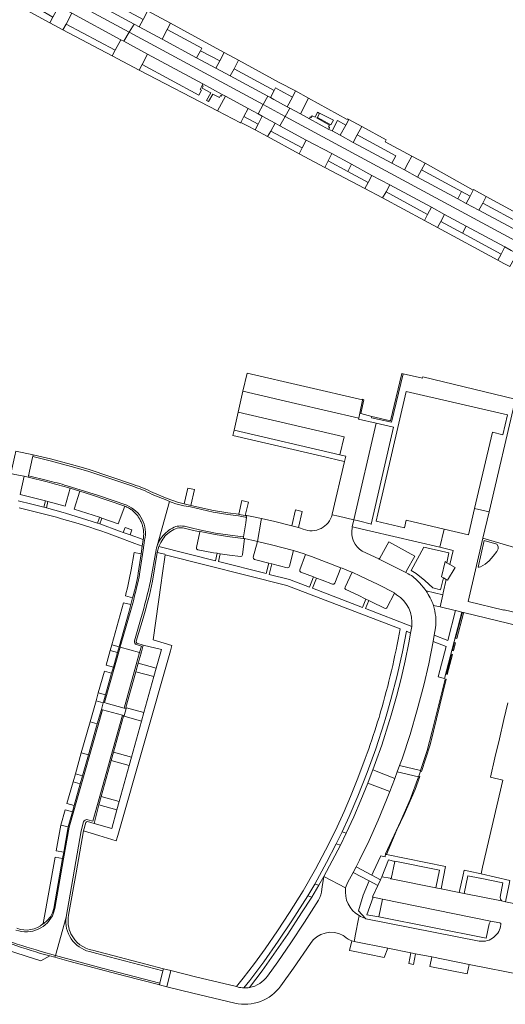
# Model space of a CAD drawing. Extents: x 152825 to 164088, y 457113 to 463005.
# Tile 345 of 364: x 162318 to 162451, y 460537 to 460806. Entities that reach past the tile are written whole.
import ezdxf

# ---------------------------------------------------------------- set-up
doc = ezdxf.new("R2010")
doc.units = 0
doc.header["$LTSCALE"] = 0.5
for name, color, linetype, lineweight in [('B-PV-VH-GESLOTENVERHARDING_ASFALT-GV', 251, 'CONTINUOUS', 18), ('B-PV-VH-ONVERHARD-GV', 251, 'CONTINUOUS', 18), ('B-PV-VH-ONVERHARD_ZAND-GV', 251, 'CONTINUOUS', 18), ('B-PV-VH-OPENVERHARDING_BETONELEMENT-GV', 251, 'CONTINUOUS', 18), ('B-PV-VH-OPENVERHARDING_BETONSTRAATSTEEN-GV', 251, 'CONTINUOUS', 18), ('B-PV-VH-OPENVERHARDING_SIERBESTRATING-GV', 251, 'CONTINUOUS', 18), ('B-PV-VH-OPENVERHARDING_STRAATBAKSTEEN-GV', 251, 'CONTINUOUS', 18)]:
    doc.layers.add(name, color=color, linetype=linetype, lineweight=lineweight)

msp = doc.modelspace()

# ---------------------------------------------------------------- linework, layer by layer
at = {"layer": 'B-PV-VH-GESLOTENVERHARDING_ASFALT-GV', "flags": 128}
for points in [[(162327.733, 460813.996), (162347.956, 460803.027), (162349.273, 460805.245), (162342.388, 460808.981), (162335.003, 460813.001), (162332.467, 460814.343), (162329.029, 460816.252)], [(162327.733, 460813.996), (162326.39, 460811.66), (162326.276, 460811.461), (162328.681, 460810.179), (162332.278, 460808.25), (162345.664, 460800.995), (162346.486, 460800.551), (162347.956, 460803.027)], [(162349.273, 460805.245), (162347.956, 460803.027), (162384.587, 460783.214), (162384.716, 460783.456), (162385.827, 460785.561), (162375.563, 460791.09), (162371.631, 460793.201), (162366.392, 460796.022), (162356.926, 460801.126), (162350.647, 460804.499)], [(162384.587, 460783.214), (162347.956, 460803.027), (162346.486, 460800.551), (162352.969, 460797.052), (162368.091, 460788.876), (162373.397, 460785.998), (162374.247, 460785.543), (162380.489, 460782.201), (162380.45, 460782.185), (162383.233, 460780.675)], [(162384.587, 460783.214), (162383.233, 460780.675), (162384.35, 460780.042), (162387.861, 460778.136), (162389.158, 460777.42), (162390.601, 460779.961)], [(162391.878, 460782.222), (162391.196, 460782.646), (162387.546, 460784.64), (162386.559, 460785.164), (162385.827, 460785.561), (162384.716, 460783.456), (162384.587, 460783.214), (162390.601, 460779.961), (162390.943, 460780.564)], [(162454.77, 460745.253), (162456.057, 460747.626), (162455.343, 460747.995), (162454.158, 460748.69), (162443.586, 460754.313), (162440.166, 460756.166), (162437.851, 460757.429), (162426.832, 460763.383), (162423.222, 460765.35), (162419.78, 460767.173), (162409.234, 460772.89), (162405.667, 460774.813), (162403.44, 460776.04), (162402.537, 460776.451), (162397.252, 460779.319), (162394.791, 460780.676), (162391.878, 460782.222), (162390.943, 460780.564), (162390.601, 460779.961)], [(162390.601, 460779.961), (162389.158, 460777.42), (162396.385, 460773.489), (162403.405, 460769.799), (162408.759, 460766.901), (162414.271, 460763.851), (162419.206, 460761.237), (162430.606, 460755.114), (162434.203, 460753.16), (162440.144, 460749.936), (162450.742, 460744.285), (162452.447, 460743.324), (162453.453, 460742.82), (162454.383, 460744.54), (162454.77, 460745.253)]]:
    msp.add_lwpolyline(points, close=True, dxfattribs=at)
at = {"layer": 'B-PV-VH-ONVERHARD-GV', "flags": 128}
for points in [[(162332.278, 460808.25), (162330.687, 460805.278), (162344.141, 460798.15), (162345.664, 460800.995)], [(162367.462, 460797.986), (162367.813, 460798.67), (162358.349, 460803.763), (162356.926, 460801.126), (162366.392, 460796.022)], [(162367.871, 460788.42), (162368.091, 460788.876), (162352.969, 460797.052), (162351.461, 460794.21), (162367.028, 460785.834), (162367.696, 460787.14), (162367.34, 460787.337)], [(162392.589, 460785.288), (162389.28, 460787.075), (162387.942, 460787.803), (162387.584, 460787.12), (162386.559, 460785.164), (162387.546, 460784.64), (162391.196, 460782.646)], [(162383.233, 460780.675), (162380.45, 460782.185), (162379.285, 460779.958), (162383.193, 460777.85), (162384.35, 460780.042)], [(162386.683, 460775.967), (162395.24, 460771.35), (162396.385, 460773.489), (162389.158, 460777.42), (162387.861, 460778.136)], [(162405.667, 460774.813), (162407.22, 460777.624), (162404.933, 460778.85), (162403.44, 460776.04)], [(162402.34, 460767.832), (162407.718, 460764.923), (162408.759, 460766.901), (162403.405, 460769.799)], [(162440.166, 460756.166), (162441.217, 460758.158), (162438.875, 460759.413), (162437.851, 460757.429)], [(162433.15, 460751.193), (162439.099, 460747.998), (162440.144, 460749.936), (162434.203, 460753.16)]]:
    msp.add_lwpolyline(points, close=True, dxfattribs=at)
at = {"layer": 'B-PV-VH-ONVERHARD_ZAND-GV', "flags": 128}
for points in [[(162422.873, 460709.541), (162422.507, 460709.627), (162419.438, 460696.642), (162414.344, 460697.824), (162414.258, 460697.512), (162419.703, 460696.257)], [(162411.734, 460702.356), (162411.806, 460702.339), (162411.028, 460698.744), (162411.296, 460698.673), (162412.113, 460702.439), (162411.799, 460702.539)], [(162448.517, 460662.845), (162445.086, 460663.866), (162443.384, 460656.598), (162443.644, 460656.557), (162444.058, 460656.649), (162445.341, 460657.411), (162446.433, 460658.35), (162447.524, 460659.573), (162448.54, 460660.903), (162448.869, 460661.581), (162448.845, 460662.262)], [(162439.373, 460644.009), (162439.065, 460644.065), (162437.193, 460637.149), (162437.547, 460637.056)], [(162437.238, 460635.88), (162436.945, 460635.957), (162436.38, 460633.776), (162436.665, 460633.701)], [(162436.386, 460632.639), (162436.069, 460632.722), (162434.731, 460627.248), (162434.955, 460627.189)], [(162434.617, 460625.893), (162434.365, 460625.955), (162430.808, 460611.695), (162429.46, 460606.392), (162427.659, 460600.927), (162427.59, 460600.717), (162427.923, 460600.612), (162430.235, 460607.961)], [(162427.442, 460599.244), (162427.163, 460599.343), (162427.106, 460599.19), (162424.796, 460592.994), (162422.17, 460586.959), (162418.051, 460578.061), (162418.354, 460577.932), (162421.192, 460584.647), (162423.203, 460588.865), (162426.181, 460595.674)], [(162420.573, 460576.028), (162420.583, 460576.077), (162432.846, 460573.599), (162431.851, 460568.778), (162433.256, 460568.498), (162434.48, 460574.643), (162418.354, 460577.932), (162418.051, 460578.061), (162417.924, 460577.293), (162416.804, 460577.562), (162414.648, 460573.079), (162414.302, 460572.266), (162416.677, 460570.985), (162416.904, 460571.465), (162417.077, 460571.831), (162418.869, 460576.441)], [(162452.111, 460570.813), (162444.211, 460572.611), (162440.871, 460573.371), (162439.582, 460573.652), (162439.3, 460572.362), (162438.24, 460567.505), (162439.535, 460567.247), (162440.59, 460572.081), (162443.899, 460571.417), (162443.969, 460571.403), (162450.173, 460570.158), (162449.379, 460566.228), (162449.474, 460565.719), (162449.825, 460565.364), (162449.793, 460565.203), (162450.912, 460564.98), (162451.903, 460569.802)]]:
    msp.add_lwpolyline(points, close=True, dxfattribs=at)
at = {"layer": 'B-PV-VH-ONVERHARD_ZAND-GV'}
for points in [[(162408.945, 460667.319, 0.3111087), (162411.682, 460660.92)], [(162424.274, 460654.76, -0.1010407), (162427.318, 460652.32)], [(162443.885, 460554.185, 0.4170405), (162449.627, 460558.754)], [(162443.684, 460554.213, 0.0104408), (162443.885, 460554.185)]]:
    msp.add_lwpolyline(points, format="xyb", dxfattribs=at)
at = {"layer": 'B-PV-VH-ONVERHARD_ZAND-GV', "flags": 128}
for points in [[(162433.883, 460653.699), (162433.106, 460650.422), (162431.03, 460650.892), (162428.808, 460652.96), (162426.463, 460654.822), (162425.033, 460655.665), (162428.542, 460662.087), (162435.417, 460660.513), (162434.835, 460657.814), (162435.616, 460657.354), (162436.558, 460661.178), (162432.936, 460662.051), (162414.087, 460666.462), (162409.738, 460667.483), (162409.048, 460667.637), (162408.945, 460667.319)], [(162411.682, 460660.92), (162416.211, 460658.837), (162416.344, 460658.772), (162416.429, 460658.945), (162416.491, 460659.058), (162418.925, 460663.53), (162426.08, 460659.611), (162423.829, 460655.566), (162423.581, 460655.119), (162424.274, 460654.76)], [(162427.318, 460652.32), (162428.897, 460650.442), (162429.028, 460650.264), (162429.157, 460650.085), (162433.722, 460649.009), (162433.844, 460649.551), (162434.665, 460653.197), (162433.883, 460653.699)], [(162414.691, 460566.23), (162414.453, 460566.278), (162414.569, 460566.523), (162415.942, 460569.428), (162413.619, 460570.663), (162411.971, 460566.794), (162410.689, 460562.479), (162412.611, 460560.407), (162412.708, 460560.302), (162443.684, 460554.213)], [(162449.627, 460558.754), (162449.593, 460559.003), (162449.356, 460559.183), (162446.824, 460559.698), (162446.387, 460558.957), (162445.611, 460555.014), (162416.245, 460560.872), (162412.971, 460561.406), (162414.691, 460566.23)]]:
    msp.add_lwpolyline(points, dxfattribs=at)
at = {"layer": 'B-PV-VH-OPENVERHARDING_BETONELEMENT-GV', "flags": 128}
msp.add_lwpolyline([(162399.425, 460779.695), (162403.088, 460777.709), (162403.808, 460778.989), (162399.955, 460780.88)], close=True, dxfattribs=at)
at = {"layer": 'B-PV-VH-OPENVERHARDING_BETONSTRAATSTEEN-GV', "flags": 128}
for points in [[(162349.103, 460679.193), (162336.709, 460683.415), (162332.133, 460684.676), (162326.424, 460686.206), (162321.686, 460687.378), (162321.549, 460686.854)], [(162321.549, 460686.854), (162326.308, 460685.7), (162332.039, 460684.165), (162336.589, 460682.889), (162348.902, 460678.726)], [(162325.593, 460680.336), (162320.393, 460681.608), (162320.295, 460681.207), (162325.45, 460679.954)], [(162330.798, 460678.492), (162331.825, 460678.182), (162334.446, 460677.422), (162337.656, 460676.381), (162346.734, 460673.262), (162347.043, 460673.152), (162347.294, 460673.052), (162347.525, 460672.934), (162347.752, 460672.809), (162347.974, 460672.676), (162348.193, 460672.537), (162348.407, 460672.391), (162348.616, 460672.238), (162348.821, 460672.079), (162349.02, 460671.914), (162349.214, 460671.742), (162349.403, 460671.564), (162349.586, 460671.381), (162349.763, 460671.191), (162349.934, 460670.997), (162350.099, 460670.797), (162350.257, 460670.592), (162350.409, 460670.382), (162350.554, 460670.167), (162350.693, 460669.948), (162350.824, 460669.725), (162350.949, 460669.498), (162351.066, 460669.267), (162351.176, 460669.032), (162351.278, 460668.794), (162351.373, 460668.553), (162351.46, 460668.309), (162351.54, 460668.062), (162351.612, 460667.813), (162351.676, 460667.562), (162351.732, 460667.309), (162351.78, 460667.055), (162351.82, 460666.799), (162351.852, 460666.541), (162351.876, 460666.283), (162351.892, 460666.025), (162351.9, 460665.766), (162351.899, 460665.507), (162351.891, 460665.248), (162351.874, 460664.989), (162351.849, 460664.731), (162351.816, 460664.474), (162351.758, 460664.126), (162351.486, 460662.325), (162351.222, 460660.21), (162350.422, 460654.949)], [(162347.251, 460673.514), (162339.515, 460676.166), (162330.936, 460678.892)], [(162354.241, 460676.521), (162358.217, 460674.883), (162358.967, 460674.585), (162359.691, 460674.291), (162360.699, 460673.938), (162362.91, 460673.419), (162364.696, 460673.06), (162370.904, 460671.652), (162374.893, 460670.981), (162377.856, 460670.601), (162379.634, 460670.317), (162380.072, 460670.246), (162380.134, 460670.695), (162379.707, 460670.764), (162378.06, 460671.031), (162377.915, 460671.05), (162374.959, 460671.429), (162370.992, 460672.096), (162364.796, 460673.502), (162362.936, 460673.927), (162361.143, 460674.359), (162358.36, 460675.367), (162354.436, 460677.025)], [(162361.043, 460667.789), (162360.734, 460667.705), (162360.23, 460667.497), (162359.739, 460667.258), (162359.265, 460666.988), (162358.809, 460666.689), (162358.372, 460666.362), (162357.957, 460666.008), (162357.564, 460665.629), (162357.196, 460665.226), (162356.855, 460664.801), (162356.54, 460664.355), (162356.255, 460663.89), (162355.999, 460663.409), (162355.774, 460662.912), (162355.58, 460662.402), (162355.419, 460661.88), (162355.291, 460661.35), (162353.767, 460652.79)], [(162354.302, 460652.758), (162355.57, 460660.626), (162356.076, 460662.204), (162356.245, 460662.609), (162356.389, 460662.946), (162356.585, 460663.369), (162356.831, 460663.812), (162357.105, 460664.238), (162357.405, 460664.647), (162357.729, 460665.035), (162358.078, 460665.403), (162358.449, 460665.748), (162358.841, 460666.068), (162359.252, 460666.364), (162359.681, 460666.633), (162360.126, 460666.875), (162360.585, 460667.088), (162361.069, 460667.24)], [(162362.961, 460667.262), (162365.209, 460666.728), (162367.256, 460666.248), (162367.331, 460666.363), (162371.484, 460665.516), (162375.481, 460664.914), (162379.151, 460664.461)], [(162379.151, 460664.461), (162379.216, 460664.854), (162378.388, 460664.973), (162375.537, 460665.325), (162371.556, 460665.924), (162367.138, 460666.826), (162364.864, 460667.359), (162363.027, 460667.795)], [(162350.877, 460655.294), (162351.771, 460661.208), (162352.159, 460663.993)], [(162348.873, 460648.189), (162348.414, 460646.346), (162347.891, 460644.551), (162345.164, 460634.768), (162345.474, 460634.68)], [(162345.474, 460634.68), (162345.674, 460635.379), (162348.379, 460644.811)], [(162351.231, 460642.761), (162349.422, 460636.388)], [(162349.944, 460635.372), (162351.29, 460634.964), (162350.797, 460633.183), (162351.184, 460633.075), (162351.793, 460635.261), (162350.041, 460635.773), (162349.822, 460636.042), (162349.807, 460636.361), (162351.74, 460642.631)], [(162327.246, 460561.913), (162327.585, 460563.162), (162329.984, 460576.692), (162331.536, 460585.438), (162338.228, 460609.095), (162340.622, 460617.546), (162340.323, 460617.628), (162339.219, 460613.719), (162336.803, 460605.168)], [(162336.572, 460586.934), (162338.36, 460586.432), (162339.651, 460591.524), (162340.292, 460593.83), (162343.025, 460603.691), (162343.665, 460605.977), (162346.388, 460615.813), (162346.532, 460615.773), (162346.57, 460615.907), (162346.425, 460615.947), (162346.064, 460616.046), (162337.985, 460587.052), (162336.591, 460587.448)], [(162336.803, 460605.168), (162335.178, 460599.414), (162334.561, 460597.227), (162332.884, 460591.291), (162332.407, 460589.601), (162331.254, 460585.52), (162331.245, 460585.472), (162330.026, 460578.549), (162329.726, 460576.844), (162327.318, 460563.168), (162326.953, 460561.919), (162326.389, 460560.896), (162325.452, 460559.812), (162324.533, 460558.934), (162324.418, 460559.014)], [(162335.466, 460586.838), (162334.841, 460584.439), (162330.656, 460560.781)], [(162331.358, 460561.265), (162331.375, 460561.352), (162333.418, 460572.876), (162335.46, 460584.399), (162335.467, 460584.427), (162336.061, 460586.666)], [(162327.776, 460550.28), (162323.815, 460551.381)], [(162337.072, 460551.341), (162342.456, 460549.882), (162357.156, 460546.092), (162357.292, 460546.648), (162352.45, 460547.854), (162337.921, 460551.687)], [(162323.694, 460550.858), (162326.214, 460550.178), (162327.634, 460549.773), (162327.776, 460550.28)]]:
    msp.add_lwpolyline(points, dxfattribs=at)
at = {"layer": 'B-PV-VH-OPENVERHARDING_BETONSTRAATSTEEN-GV'}
for points in [[(162325.45, 460679.954, 0.001835), (162330.798, 460678.492)], [(162330.936, 460678.892, 0.0052138), (162325.593, 460680.336)], [(162348.902, 460678.726, -0.0395111), (162354.241, 460676.521)], [(162354.436, 460677.025, 0.0329662), (162349.103, 460679.193)], [(162352.159, 460663.993, 0.3734863), (162347.251, 460673.514)], [(162363.027, 460667.795, 0.0756042), (162361.043, 460667.789)], [(162361.069, 460667.24, -0.1088771), (162362.961, 460667.262)], [(162348.379, 460644.811, 0.0236553), (162350.877, 460655.294)], [(162350.422, 460654.949, -0.0302941), (162348.873, 460648.189)], [(162353.767, 460652.79, -0.0147471), (162351.231, 460642.761)], [(162351.74, 460642.631, 0.0219412), (162354.302, 460652.758)], [(162349.422, 460636.388, 0.4369606), (162349.944, 460635.372)], [(162336.591, 460587.448, 0.3695676), (162335.466, 460586.838)], [(162336.061, 460586.666, -0.3635498), (162336.572, 460586.934)], [(162316.941, 460557.216, 0.4068839), (162327.246, 460561.913)], [(162330.656, 460560.781, 0.3796657), (162337.072, 460551.341)], [(162332.015, 460556.185, -0.1608352), (162331.358, 460561.265)], [(162302.986, 460557.795, 0.0128148), (162323.694, 460550.858)], [(162323.815, 460551.381, -0.0136823), (162303.121, 460558.22)], [(162324.418, 460559.014, -0.2837304), (162317.225, 460557.711)], [(162337.921, 460551.687, -0.2402885), (162332.015, 460556.185)]]:
    msp.add_lwpolyline(points, format="xyb", dxfattribs=at)
at = {"layer": 'B-PV-VH-OPENVERHARDING_BETONSTRAATSTEEN-GV', "flags": 128}
for points in [[(162341.458, 460621.649), (162340.885, 460619.62), (162341.146, 460619.546), (162345.474, 460634.68), (162345.164, 460634.768), (162344.735, 460633.251), (162343.597, 460629.219), (162343.118, 460627.525)], [(162347.19, 460618.115), (162347.051, 460618.154), (162349.792, 460627.957), (162350.413, 460630.31), (162351.184, 460633.075), (162350.797, 460633.183), (162346.591, 460618.019), (162346.975, 460617.923), (162347.125, 460617.881)], [(162331.449, 460548.749), (162346.626, 460544.674), (162355.95, 460542.29), (162356.209, 460542.227), (162356.313, 460542.649), (162340.56, 460546.831), (162327.776, 460550.28), (162327.634, 460549.773)]]:
    msp.add_lwpolyline(points, close=True, dxfattribs=at)
at = {"layer": 'B-PV-VH-OPENVERHARDING_SIERBESTRATING-GV', "flags": 128}
for points in [[(162472.657, 460709.073), (162473.355, 460710.767), (162476.816, 460719.164), (162478.357, 460722.65), (162475.284, 460724.438), (162464.394, 460730.77), (162456.784, 460702.229), (162453.717, 460702.953), (162453.627, 460702.57), (162446.407, 460671.724), (162444.727, 460664.546), (162455.55, 460661.29), (162455.668, 460661.269), (162458.197, 460667.582), (162453.24, 460669.631), (162460.657, 460688.226), (162459.479, 460688.704), (162460.65, 460691.599), (162461.826, 460691.135), (162467.41, 460705.117), (162470.513, 460703.871)], [(162435.616, 460657.354), (162434.835, 460657.814), (162434.333, 460658.107), (162433.407, 460653.979), (162433.883, 460653.699), (162434.665, 460653.197), (162435.039, 460653.009), (162437.08, 460656.475)]]:
    msp.add_lwpolyline(points, close=True, dxfattribs=at)
at = {"layer": 'B-PV-VH-OPENVERHARDING_STRAATBAKSTEEN-GV', "flags": 128}
for points in [[(162327.09, 460807.182), (162323.276, 460809.308), (162319.85, 460811.157), (162316.77, 460812.873), (162315.858, 460811.291), (162326.238, 460805.582)], [(162335.003, 460813.001), (162342.388, 460808.981), (162349.273, 460805.245), (162350.647, 460804.499), (162351.733, 460806.515), (162343.1, 460811.149), (162336.062, 460814.967)], [(162327.09, 460807.182), (162326.238, 460805.582), (162329.758, 460803.716), (162330.687, 460805.278), (162332.278, 460808.25), (162328.681, 460810.179)], [(162351.733, 460806.515), (162350.647, 460804.499), (162356.926, 460801.126), (162358.349, 460803.763), (162359.21, 460805.498), (162352.975, 460808.859), (162352.894, 460808.643)], [(162344.141, 460798.15), (162330.687, 460805.278), (162329.758, 460803.716), (162343.298, 460796.549)], [(162373.944, 460797.458), (162368.729, 460800.338), (162359.21, 460805.498), (162358.349, 460803.763), (162367.813, 460798.67), (162367.462, 460797.986), (162372.717, 460795.206)], [(162344.141, 460798.15), (162343.298, 460796.549), (162350.64, 460792.689), (162351.461, 460794.21), (162352.969, 460797.052), (162346.486, 460800.551), (162345.664, 460800.995)], [(162367.462, 460797.986), (162366.392, 460796.022), (162371.631, 460793.201), (162372.717, 460795.206)], [(162372.717, 460795.206), (162371.631, 460793.201), (162375.563, 460791.09), (162376.64, 460793.045), (162377.873, 460795.344), (162373.944, 460797.458)], [(162351.461, 460794.21), (162350.64, 460792.689), (162372.129, 460781.474), (162374.247, 460785.543), (162373.397, 460785.998), (162373.17, 460785.544), (162372.954, 460785.746), (162372.609, 460785.159), (162370.779, 460786.122), (162369.627, 460784.059), (162369.096, 460784.327), (162370.248, 460786.481), (162367.856, 460787.745), (162368.147, 460788.257), (162367.871, 460788.42), (162367.34, 460787.337), (162367.696, 460787.14), (162367.028, 460785.834)], [(162376.64, 460793.045), (162387.584, 460787.12), (162387.942, 460787.803), (162389.28, 460787.075), (162392.589, 460785.288), (162393.406, 460786.978), (162388.921, 460789.298), (162377.873, 460795.344)], [(162387.584, 460787.12), (162376.64, 460793.045), (162375.563, 460791.09), (162385.827, 460785.561), (162386.559, 460785.164)], [(162392.589, 460785.288), (162391.196, 460782.646), (162391.878, 460782.222), (162394.791, 460780.676), (162396.961, 460785.012), (162393.406, 460786.978)], [(162372.129, 460781.474), (162378.402, 460778.2), (162378.494, 460778.341), (162379.285, 460779.958), (162380.45, 460782.185), (162380.489, 460782.201), (162374.247, 460785.543)], [(162394.791, 460780.676), (162397.252, 460779.319), (162397.433, 460779.843), (162397.719, 460779.689), (162398.007, 460780.159), (162398.784, 460779.787), (162399.451, 460781.176), (162399.911, 460780.906), (162399.955, 460780.88), (162403.808, 460778.989), (162403.088, 460777.709), (162399.425, 460779.695), (162399.285, 460779.477), (162399.32, 460779.471), (162402.748, 460777.618), (162402.468, 460777.12), (162402.748, 460776.968), (162402.537, 460776.451), (162403.44, 460776.04), (162404.933, 460778.85), (162407.22, 460777.624), (162408.063, 460779.113), (162407.624, 460779.326), (162407.564, 460779.121), (162396.961, 460785.012)], [(162399.425, 460779.695), (162399.955, 460780.88), (162399.911, 460780.906), (162399.451, 460781.176), (162398.784, 460779.787), (162398.007, 460780.159), (162397.719, 460779.689), (162397.433, 460779.843), (162397.252, 460779.319), (162402.537, 460776.451), (162402.748, 460776.968), (162402.468, 460777.12), (162402.748, 460777.618), (162399.32, 460779.471), (162399.285, 460779.477)], [(162383.193, 460777.85), (162379.285, 460779.958), (162378.494, 460778.341), (162380.301, 460777.395), (162382.381, 460776.28)], [(162383.193, 460777.85), (162382.381, 460776.28), (162385.773, 460774.447), (162386.683, 460775.967), (162387.861, 460778.136), (162384.35, 460780.042)], [(162407.22, 460777.624), (162405.667, 460774.813), (162409.234, 460772.89), (162410.291, 460774.937), (162411.558, 460777.254), (162408.063, 460779.113)], [(162386.683, 460775.967), (162385.773, 460774.447), (162394.421, 460769.75), (162395.24, 460771.35)], [(162410.291, 460774.937), (162420.884, 460769.211), (162419.78, 460767.173), (162423.222, 460765.35), (162424.243, 460767.311), (162425.251, 460769.136), (162417.973, 460773.076), (162418.265, 460773.575), (162411.558, 460777.254)], [(162395.24, 460771.35), (162394.421, 460769.75), (162401.469, 460765.962), (162402.34, 460767.832), (162403.405, 460769.799), (162396.385, 460773.489)], [(162410.291, 460774.937), (162409.234, 460772.89), (162419.78, 460767.173), (162420.884, 460769.211)], [(162413.293, 460761.929), (162407.718, 460764.923), (162402.34, 460767.832), (162401.469, 460765.962), (162412.418, 460760.216)], [(162407.718, 460764.923), (162413.293, 460761.929), (162414.271, 460763.851), (162408.759, 460766.901)], [(162423.222, 460765.35), (162426.832, 460763.383), (162427.913, 460765.336), (162428.894, 460767.159), (162425.251, 460769.136), (162424.243, 460767.311)], [(162441.217, 460758.158), (162442.018, 460759.832), (162428.894, 460767.159), (162427.913, 460765.336), (162438.875, 460759.413)], [(162438.875, 460759.413), (162427.913, 460765.336), (162426.832, 460763.383), (162437.851, 460757.429)], [(162413.293, 460761.929), (162412.418, 460760.216), (162417.211, 460757.687), (162418.193, 460759.382), (162419.206, 460761.237), (162414.271, 460763.851)], [(162429.571, 460753.138), (162418.193, 460759.382), (162417.211, 460757.687), (162428.719, 460751.515)], [(162418.193, 460759.382), (162429.571, 460753.138), (162430.606, 460755.114), (162419.206, 460761.237)], [(162441.217, 460758.158), (162440.166, 460756.166), (162443.586, 460754.313), (162444.652, 460756.284), (162445.595, 460758.055), (162442.107, 460759.941), (162442.018, 460759.832)], [(162455.18, 460750.605), (162444.652, 460756.284), (162443.586, 460754.313), (162454.158, 460748.69)], [(162429.571, 460753.138), (162428.719, 460751.515), (162432.238, 460749.576), (162433.15, 460751.193), (162434.203, 460753.16), (162430.606, 460755.114)], [(162433.15, 460751.193), (162432.238, 460749.576), (162448.788, 460740.595), (162449.733, 460742.266), (162439.099, 460747.998)], [(162439.099, 460747.998), (162449.733, 460742.266), (162450.742, 460744.285), (162440.144, 460749.936)], [(162449.733, 460742.266), (162448.788, 460740.595), (162450.456, 460739.709), (162452.035, 460738.878), (162454.045, 460742.5), (162453.453, 460742.82), (162452.447, 460743.324), (162450.742, 460744.285)], [(162411.028, 460698.744), (162411.806, 460702.339), (162411.734, 460702.356), (162380.175, 460709.714), (162379.052, 460704.793), (162393.465, 460701.422), (162410.724, 460697.412)], [(162410.724, 460697.412), (162393.465, 460701.422), (162379.052, 460704.793), (162377.738, 460699.031), (162406.716, 460692.262), (162405.58, 460687.345), (162405.923, 460687.261), (162407.184, 460686.954), (162406.846, 460685.509), (162403.474, 460671.108), (162403.429, 460670.924), (162405.186, 460670.515), (162409.364, 460669.539), (162415.516, 460695.963), (162410.651, 460697.09)], [(162406.716, 460692.262), (162377.738, 460699.031), (162376.615, 460694.11), (162405.58, 460687.345)], [(162405.569, 460685.806), (162406.846, 460685.509), (162407.184, 460686.954), (162405.923, 460687.261), (162405.58, 460687.345), (162376.615, 460694.11), (162376.269, 460692.593), (162401.849, 460686.671)], [(162415.516, 460695.963), (162409.364, 460669.539), (162410.274, 460669.321), (162410.682, 460669.223), (162414.183, 460668.384), (162414.155, 460668.392), (162420.234, 460694.87)], [(162320.393, 460681.608), (162321.497, 460686.643), (162321.549, 460686.854), (162321.686, 460687.378), (162316.922, 460688.387), (162316.833, 460687.892), (162316.737, 460687.513), (162315.621, 460682.633), (162315.529, 460682.188), (162316.61, 460681.99), (162319.205, 460681.452), (162320.295, 460681.207)], [(162365.824, 460677.826), (162363.965, 460678.257), (162362.936, 460673.927), (162364.796, 460673.502)], [(162346.734, 460673.262), (162337.656, 460676.381), (162334.446, 460677.422), (162332.925, 460672.442), (162339.796, 460670.245), (162340.473, 460670.009), (162344.933, 460668.467)], [(162325.269, 460672.813), (162325.704, 460674.588), (162325.006, 460674.766), (162324.56, 460672.982)], [(162380.564, 460674.41), (162378.783, 460674.823), (162377.915, 460671.05), (162378.06, 460671.031), (162379.707, 460670.764)], [(162339.949, 460668.408), (162340.382, 460669.762), (162340.473, 460670.009), (162339.796, 460670.245), (162339.68, 460669.92), (162339.257, 460668.651)], [(162382.998, 460663.655), (162384.03, 460669.468), (162384.109, 460669.914), (162381.906, 460670.407), (162380.134, 460670.695), (162380.072, 460670.246), (162379.866, 460668.748), (162379.216, 460664.854), (162379.151, 460664.461), (162379.441, 460664.425), (162379.503, 460664.412), (162382.63, 460663.743)], [(162395.254, 460671.844), (162393.475, 460672.257), (162392.459, 460667.885), (162394.225, 460667.43)], [(162346.319, 460666.078), (162348.158, 460665.42), (162348.669, 460666.783), (162346.847, 460667.487)], [(162367.256, 460666.248), (162366.325, 460661.956), (162366.366, 460661.621), (162366.725, 460661.367), (162370.992, 460660.519), (162372.024, 460660.371), (162372.864, 460660.25), (162375.378, 460659.888), (162378.387, 460659.51), (162378.79, 460659.618), (162378.954, 460659.981), (162379.503, 460664.412), (162379.441, 460664.425), (162379.151, 460664.461), (162375.481, 460664.914), (162371.484, 460665.516), (162367.331, 460666.363)], [(162392.914, 460661.105), (162386.874, 460662.723), (162382.998, 460663.655), (162381.884, 460659.31), (162381.933, 460658.911), (162382.243, 460658.698), (162386.149, 460657.713), (162386.999, 460657.499), (162391.178, 460656.445), (162391.57, 460656.491), (162391.802, 460656.833)], [(162423.581, 460655.119), (162423.829, 460655.566), (162426.08, 460659.611), (162418.925, 460663.53), (162416.491, 460659.058), (162416.429, 460658.945), (162416.344, 460658.772), (162419.83, 460657.063)], [(162396.159, 460660.081), (162394.627, 460655.86), (162394.642, 460655.473), (162394.929, 460655.219), (162398.353, 460653.919), (162399.149, 460653.617), (162400.749, 460653.009), (162403.573, 460651.913), (162403.93, 460651.945), (162404.185, 460652.21), (162405.849, 460656.404), (162397.827, 460659.502)], [(162408.933, 460655.177), (162406.986, 460651.13), (162406.968, 460650.75), (162407.244, 460650.462), (162410.613, 460648.894), (162412.714, 460647.857), (162413.489, 460647.474), (162414.197, 460647.125), (162417.741, 460645.328), (162418.151, 460645.278), (162418.445, 460645.479), (162420.499, 460649.461), (162420.53, 460649.54), (162416.031, 460651.821), (162411.255, 460654.149)], [(162345.164, 460634.768), (162347.891, 460644.551), (162348.414, 460646.346), (162346.411, 460646.857), (162343.225, 460635.338)], [(162438.947, 460644.281), (162437.238, 460644.696), (162435.071, 460636.549), (162431.397, 460637.975), (162431.063, 460636.216), (162434.638, 460634.818), (162432.477, 460626.576), (162434.181, 460626.13)], [(162344.735, 460633.251), (162345.164, 460634.768), (162343.225, 460635.338), (162342.776, 460633.753)], [(162355.348, 460628.933), (162356.751, 460633.997), (162351.793, 460635.261), (162351.184, 460633.075), (162350.413, 460630.31)], [(162346.591, 460618.019), (162350.797, 460633.183), (162345.474, 460634.68), (162341.146, 460619.546), (162341.679, 460619.387)], [(162343.597, 460629.219), (162344.735, 460633.251), (162342.776, 460633.753), (162341.645, 460629.766)], [(162343.118, 460627.525), (162341.167, 460628.079), (162339.493, 460622.173), (162341.458, 460621.649)], [(162354.705, 460626.614), (162349.792, 460627.957), (162347.051, 460618.154), (162347.19, 460618.115), (162351.979, 460616.777)], [(162338.865, 460619.958), (162340.833, 460619.434), (162340.885, 460619.62), (162341.458, 460621.649), (162339.493, 460622.173)], [(162340.833, 460619.434), (162338.865, 460619.958), (162337.242, 460614.232), (162339.219, 460613.719), (162340.323, 460617.628)], [(162340.323, 460617.628), (162340.622, 460617.546), (162346.064, 460616.046), (162346.425, 460615.947), (162346.57, 460615.907), (162347.125, 460617.881), (162346.975, 460617.923), (162346.591, 460618.019), (162341.679, 460619.387), (162341.146, 460619.546), (162340.885, 460619.62), (162340.833, 460619.434)], [(162339.219, 460613.719), (162337.242, 460614.232), (162334.831, 460605.725), (162336.803, 460605.168)], [(162348.605, 460604.601), (162351.334, 460614.449), (162346.532, 460615.773), (162346.388, 460615.813), (162343.665, 460605.977)], [(162336.803, 460605.168), (162334.831, 460605.725), (162333.219, 460600.038), (162335.178, 460599.414)], [(162347.963, 460602.284), (162343.025, 460603.691), (162340.292, 460593.83), (162345.234, 460592.434)], [(162335.178, 460599.414), (162333.219, 460600.038), (162332.589, 460597.816), (162334.561, 460597.227)], [(162413.179, 460597.463), (162419.231, 460595.128), (162420.514, 460598.453), (162420.617, 460598.731), (162414.564, 460601.066), (162413.554, 460598.414)], [(162421.924, 460602.253), (162421.285, 460600.532), (162427.106, 460599.19), (162427.163, 460599.343), (162427.59, 460600.717), (162427.659, 460600.927)], [(162334.561, 460597.227), (162332.589, 460597.816), (162330.898, 460591.848), (162332.884, 460591.291)], [(162401.182, 460571.909), (162407.138, 460568.751), (162407.69, 460570.181), (162409.183, 460573.023), (162410.003, 460574.585), (162410.957, 460576.402), (162413.593, 460581.795), (162416.085, 460587.299), (162418.359, 460592.867), (162419.231, 460595.128), (162413.179, 460597.463), (162411.344, 460592.817), (162409.381, 460588.228), (162407.339, 460583.779), (162405.744, 460580.455)], [(162332.407, 460589.601), (162330.414, 460590.14), (162329.231, 460585.968), (162331.245, 460585.472), (162331.254, 460585.52)], [(162338.36, 460586.432), (162343.189, 460585.055), (162344.594, 460590.127), (162339.651, 460591.524)], [(162331.245, 460585.472), (162329.231, 460585.968), (162329.213, 460585.904), (162327.972, 460578.947), (162330.026, 460578.549)], [(162407.339, 460583.779), (162406.172, 460584.167), (162406.169, 460584.16), (162404.558, 460580.863), (162404.554, 460580.855), (162405.744, 460580.455)], [(162329.726, 460576.844), (162327.657, 460577.179), (162324.418, 460559.014), (162324.533, 460558.934), (162325.452, 460559.812), (162326.389, 460560.896), (162326.953, 460561.919), (162327.318, 460563.168)], [(162432.846, 460573.599), (162420.583, 460576.077), (162420.573, 460576.028), (162419.643, 460571.21), (162431.851, 460568.778)], [(162414.302, 460572.266), (162410.003, 460574.585), (162409.183, 460573.023), (162413.619, 460570.663), (162415.942, 460569.428), (162416.677, 460570.985)], [(162450.173, 460570.158), (162443.969, 460571.403), (162443.899, 460571.417), (162440.59, 460572.081), (162439.535, 460567.247), (162449.793, 460565.203), (162449.825, 460565.364), (162449.474, 460565.719), (162449.379, 460566.228)], [(162399.794, 460569.476), (162398.686, 460569.816), (162396.805, 460566.615), (162397.86, 460566.272), (162397.861, 460566.273)], [(162446.824, 460559.698), (162417.208, 460565.718), (162416.245, 460560.872), (162445.611, 460555.014), (162446.387, 460558.957)], [(162417.654, 460549.739), (162418.657, 460552.267), (162409.497, 460554.098), (162409.444, 460554.111), (162408.879, 460554.284), (162408.194, 460551.65), (162408.794, 460551.525)], [(162426.264, 460550.746), (162425.015, 460550.996), (162424.409, 460548.059), (162425.67, 460547.825)], [(162440.913, 460547.817), (162430.7, 460549.859), (162430.166, 460547.248), (162440.386, 460545.207)], [(162359.35, 460546.135), (162357.292, 460546.648), (162357.156, 460546.092), (162356.313, 460542.649), (162356.209, 460542.227), (162358.269, 460541.722)]]:
    msp.add_lwpolyline(points, close=True, dxfattribs=at)
for points in [[(162467.888, 460745.783), (162467.55, 460745.994), (162465.83, 460747.01), (162457.17, 460751.762), (162445.595, 460758.055), (162444.652, 460756.284)], [(162444.652, 460756.284), (162455.18, 460750.605), (162456.404, 460749.955), (162459.937, 460748.097), (162459.071, 460746.503), (162460.798, 460745.57)], [(162453.541, 460702.59), (162428.3, 460708.73), (162428.181, 460708.289), (162422.873, 460709.541), (162419.703, 460696.257), (162414.258, 460697.512), (162414.344, 460697.824), (162414.354, 460697.859), (162411.296, 460698.673), (162411.028, 460698.744), (162410.724, 460697.412), (162410.651, 460697.09), (162415.516, 460695.963), (162420.234, 460694.87), (162414.155, 460668.392), (162414.183, 460668.384), (162410.682, 460669.223), (162410.274, 460669.321), (162409.364, 460669.539), (162408.923, 460667.667), (162409.048, 460667.637), (162409.738, 460667.483), (162414.087, 460666.462), (162432.936, 460662.051), (162434.099, 460667.02), (162423.725, 460669.426), (162423.251, 460667.38), (162415.497, 460669.178), (162415.971, 460671.224), (162423.728, 460704.672), (162451.44, 460698.246), (162450.198, 460692.84), (162447.285, 460693.515), (162442.445, 460672.641), (162446.399, 460671.726), (162446.407, 460671.724), (162453.627, 460702.57)], [(162348.902, 460678.726), (162336.589, 460682.889), (162332.039, 460684.165), (162326.308, 460685.7), (162321.549, 460686.854), (162321.497, 460686.643), (162320.393, 460681.608)], [(162319.205, 460681.452), (162318.101, 460676.477), (162325.006, 460674.766), (162325.704, 460674.588), (162330.383, 460673.302), (162331.825, 460678.182), (162330.798, 460678.492)], [(162325.45, 460679.954), (162320.295, 460681.207), (162319.205, 460681.452)], [(162320.393, 460681.608), (162325.593, 460680.336)], [(162330.936, 460678.892), (162339.515, 460676.166), (162347.251, 460673.514)], [(162353.767, 460652.79), (162355.291, 460661.35), (162355.419, 460661.88), (162355.58, 460662.402), (162358.967, 460674.585), (162358.217, 460674.883), (162354.241, 460676.521)], [(162344.643, 460664.911), (162349.489, 460663.08), (162351.486, 460662.325), (162351.758, 460664.126), (162348.158, 460665.42), (162346.319, 460666.078), (162345.269, 460666.476), (162339.949, 460668.408), (162339.257, 460668.651), (162330.537, 460671.386), (162329.876, 460671.555), (162325.269, 460672.813), (162324.56, 460672.982), (162323.532, 460673.256)], [(162379.216, 460664.854), (162379.866, 460668.748), (162380.072, 460670.246), (162379.634, 460670.317), (162377.856, 460670.601), (162374.893, 460670.981), (162370.904, 460671.652), (162364.696, 460673.06), (162362.91, 460673.419), (162360.699, 460673.938), (162359.691, 460674.291), (162358.967, 460674.585), (162355.58, 460662.402), (162355.774, 460662.912), (162355.999, 460663.409), (162356.255, 460663.89), (162356.54, 460664.355), (162356.855, 460664.801), (162357.196, 460665.226), (162357.564, 460665.629), (162357.957, 460666.008), (162358.372, 460666.362), (162358.809, 460666.689), (162359.265, 460666.988), (162359.739, 460667.258), (162360.23, 460667.497), (162360.734, 460667.705), (162361.043, 460667.789)], [(162458.591, 460642.947), (162450.516, 460644.925), (162450.5, 460644.929), (162450.441, 460644.807), (162440.672, 460647.22), (162444.727, 460664.546), (162446.407, 460671.724), (162446.399, 460671.726), (162442.445, 460672.641), (162440.782, 460665.47), (162434.099, 460667.02), (162432.936, 460662.051), (162436.558, 460661.178), (162435.616, 460657.354), (162437.08, 460656.475), (162435.039, 460653.009), (162434.665, 460653.197), (162433.844, 460649.551), (162433.722, 460649.009), (162432.984, 460645.73), (162437.086, 460644.733), (162437.238, 460644.696), (162438.947, 460644.281), (162439.412, 460644.168), (162457.84, 460639.689)], [(162329.453, 460669.841), (162332.713, 460668.922)], [(162392.459, 460667.885), (162387.777, 460669.092), (162384.109, 460669.914), (162384.03, 460669.468), (162382.998, 460663.655), (162386.874, 460662.723), (162392.914, 460661.105), (162393.16, 460661.039), (162395.801, 460660.205), (162396.159, 460660.081), (162397.827, 460659.502), (162405.849, 460656.404), (162406.172, 460656.279), (162408.577, 460655.334), (162408.933, 460655.177), (162411.255, 460654.149), (162416.031, 460651.821), (162420.53, 460649.54), (162420.499, 460649.461), (162421.088, 460649.05)], [(162408.945, 460667.319), (162409.048, 460667.637), (162408.923, 460667.667), (162409.364, 460669.539), (162405.186, 460670.515), (162403.429, 460670.924)], [(162363.027, 460667.795), (162364.864, 460667.359), (162367.138, 460666.826), (162371.556, 460665.924), (162375.537, 460665.325), (162378.388, 460664.973), (162379.216, 460664.854)], [(162395.537, 460666.987), (162394.543, 460667.348), (162394.225, 460667.43), (162392.459, 460667.885)], [(162352.159, 460663.993), (162351.771, 460661.208), (162350.877, 460655.294)], [(162398.686, 460569.816), (162398.689, 460569.821), (162401.935, 460575.75), (162404.554, 460580.855), (162404.558, 460580.863), (162406.169, 460584.16), (162406.172, 460584.167), (162408.107, 460588.315), (162410.463, 460593.867), (162413.012, 460600.385), (162415.399, 460606.866), (162417.682, 460613.982), (162417.956, 460614.915), (162418.4, 460616.424), (162419.545, 460620.319), (162421.24, 460626.927), (162422.703, 460633.396), (162423.764, 460639.038), (162424.928, 460638.516), (162424.931, 460638.531), (162425.23, 460640.358), (162425.23, 460640.361), (162425.231, 460640.364), (162412.567, 460645.233), (162413.489, 460647.474), (162412.714, 460647.857), (162411.779, 460645.536), (162398.077, 460650.804), (162399.149, 460653.617), (162398.353, 460653.919), (162397.281, 460651.11), (162391.795, 460653.219), (162386.259, 460654.614), (162386.999, 460657.499), (162386.149, 460657.713), (162385.435, 460654.821), (162372.338, 460658.121), (162372.864, 460660.25), (162372.024, 460660.371), (162371.516, 460658.328), (162356.076, 460662.204), (162355.57, 460660.626), (162357.657, 460660.102), (162357.76, 460659.956), (162391.097, 460651.595), (162422.049, 460639.695)], [(162336.061, 460586.666), (162335.467, 460584.427), (162339.657, 460583.155), (162344.417, 460581.669), (162344.826, 460583.108), (162359.22, 460633.68), (162359.635, 460635.137), (162354.539, 460636.725), (162356.702, 460652.327), (162356.975, 460654.298), (162357.76, 460659.956), (162357.657, 460660.102), (162355.57, 460660.626), (162354.302, 460652.758)], [(162349.286, 460660.566), (162348.479, 460655.865)], [(162350.422, 460654.949), (162351.222, 460660.21), (162349.286, 460660.566)], [(162424.274, 460654.76), (162423.581, 460655.119), (162419.83, 460657.063), (162416.344, 460658.772), (162416.211, 460658.837), (162411.682, 460660.92)], [(162429.157, 460650.085), (162429.028, 460650.264), (162428.897, 460650.442), (162427.318, 460652.32)], [(162346.927, 460648.774), (162348.873, 460648.189)], [(162433.722, 460649.009), (162429.157, 460650.085)], [(162431.151, 460646.085), (162432.984, 460645.73), (162433.722, 460649.009)], [(162348.379, 460644.811), (162345.674, 460635.379), (162345.474, 460634.68), (162350.797, 460633.183), (162351.29, 460634.964), (162349.944, 460635.372)], [(162351.74, 460642.631), (162349.807, 460636.361), (162349.822, 460636.042), (162350.041, 460635.773), (162351.793, 460635.261), (162356.751, 460633.997), (162355.348, 460628.933), (162354.705, 460626.614), (162351.979, 460616.777), (162351.334, 460614.449), (162348.605, 460604.601), (162347.963, 460602.284)], [(162349.422, 460636.388), (162351.231, 460642.761)], [(162425.231, 460640.364), (162425.23, 460640.361), (162425.23, 460640.358), (162424.931, 460638.531), (162424.928, 460638.516), (162424.444, 460635.909), (162423.447, 460630.963), (162422.298, 460626.099), (162421.033, 460621.209), (162419.572, 460616.075), (162419.142, 460614.565), (162417.011, 460607.819), (162415.344, 460603.116), (162414.564, 460601.066), (162420.617, 460598.731), (162421.285, 460600.532), (162421.924, 460602.253), (162422.618, 460604.124), (162424.79, 460610.79), (162426.76, 460617.521), (162428.542, 460624.289), (162429.913, 460630.143), (162431.063, 460636.216), (162431.397, 460637.975), (162431.779, 460639.994)], [(162451.491, 460619.42), (162450.434, 460614.848), (162449.221, 460609.597), (162448.007, 460604.345), (162446.79, 460599.081), (162450.133, 460598.303), (162444.581, 460574.451), (162444.211, 460572.611), (162452.111, 460570.813)], [(162336.591, 460587.448), (162337.985, 460587.052), (162346.064, 460616.046), (162340.622, 460617.546), (162338.228, 460609.095), (162331.536, 460585.438), (162329.984, 460576.692), (162327.585, 460563.162), (162327.246, 460561.913)], [(162416.714, 460616.931), (162416.497, 460616.198), (162416.278, 460615.464)], [(162413.047, 460605.616), (162412.518, 460604.178), (162410.495, 460598.791), (162408.505, 460593.792), (162406.752, 460589.662), (162404.359, 460584.491), (162401.642, 460579.072), (162398.913, 460573.901), (162395.553, 460567.974), (162391.792, 460562.078), (162388.485, 460557.056), (162385.114, 460552.094), (162382.197, 460548.039), (162379.131, 460544.058), (162377.277, 460541.749), (162377.717, 460541.613)], [(162347.963, 460602.284), (162345.234, 460592.434), (162344.594, 460590.127), (162343.189, 460585.055), (162338.36, 460586.432), (162336.572, 460586.934)], [(162323.815, 460551.381), (162327.776, 460550.28), (162330.656, 460560.781), (162334.841, 460584.439), (162335.466, 460586.838)], [(162400.63, 460568.383), (162400.697, 460569.105), (162401.182, 460571.909), (162399.795, 460569.478), (162399.794, 460569.476), (162397.861, 460566.273), (162397.86, 460566.272), (162395.119, 460561.934), (162391.306, 460556.125), (162387.53, 460550.601), (162384.302, 460546.061), (162380.862, 460541.507)], [(162407.138, 460568.751), (162401.182, 460571.909), (162400.697, 460569.105), (162400.63, 460568.383)], [(162433.256, 460568.498), (162431.851, 460568.778), (162419.643, 460571.21), (162419.412, 460571.256), (162419.303, 460571.394), (162417.077, 460571.831), (162416.904, 460571.465), (162416.677, 460570.985), (162415.942, 460569.428), (162414.569, 460566.523), (162414.453, 460566.278), (162414.691, 460566.23), (162417.208, 460565.718), (162446.824, 460559.698), (162449.356, 460559.183), (162449.593, 460559.003), (162449.627, 460558.754)], [(162379.316, 460541.395), (162380.947, 460543.449), (162384.761, 460548.494), (162388.733, 460554.2), (162392.439, 460559.78), (162396.805, 460566.615), (162398.686, 460569.816)], [(162454.77, 460557.644), (162454.904, 460557.915), (162455.14, 460558.017), (162457.433, 460557.558), (162471.066, 460554.829), (162473.581, 460554.326), (162483.791, 460552.283), (162485.952, 460551.85), (162486.029, 460552.244), (162487.054, 460557.485), (162487.133, 460557.891), (162485.187, 460558.252), (162485.171, 460558.132), (162457.586, 460563.619), (162455.998, 460563.935), (162450.912, 460564.98), (162449.793, 460565.203), (162439.535, 460567.247), (162438.24, 460567.505), (162433.256, 460568.498)], [(162399.747, 460565.444), (162395.916, 460559.382), (162392.198, 460553.752), (162388.616, 460548.567), (162385.777, 460544.65)], [(162385.777, 460544.65), (162388.616, 460548.567), (162392.198, 460553.752), (162395.916, 460559.382), (162399.747, 460565.444)], [(162330.656, 460560.781), (162327.776, 460550.28), (162340.56, 460546.831), (162356.313, 460542.649), (162357.156, 460546.092), (162342.456, 460549.882)], [(162406.453, 460555.775), (162406.781, 460555.525), (162407.33, 460555.09), (162407.854, 460554.756), (162408.36, 460554.496), (162408.879, 460554.284), (162409.444, 460554.111), (162409.497, 460554.098), (162409.501, 460554.117), (162409.582, 460554.544), (162409.881, 460556.114), (162410.681, 460560.313), (162410.752, 460560.687), (162410.811, 460561.177)], [(162410.811, 460561.177), (162410.752, 460560.687), (162410.681, 460560.313), (162409.881, 460556.114), (162409.582, 460554.544), (162409.501, 460554.117), (162409.497, 460554.098), (162418.657, 460552.267), (162425.015, 460550.996), (162426.264, 460550.746), (162430.7, 460549.859), (162440.913, 460547.817), (162455.82, 460544.837), (162464.36, 460543.13), (162468.599, 460542.282), (162469.806, 460542.041), (162477.18, 460540.567), (162480.794, 460539.844), (162480.898, 460540.286), (162482.236, 460545.955), (162482.344, 460546.411), (162458.05, 460551.305)], [(162443.684, 460554.213), (162412.708, 460560.302), (162412.611, 460560.407)], [(162310.061, 460553.217), (162319.745, 460550.07), (162323.767, 460548.798), (162326.214, 460550.178)], [(162342.456, 460549.882), (162337.072, 460551.341)], [(162389.405, 460541.99), (162392.864, 460546.774), (162397.491, 460553.556)], [(162326.214, 460550.178), (162323.694, 460550.858)], [(162377.717, 460541.613), (162377.277, 460541.749), (162366.061, 460544.463), (162359.35, 460546.135), (162358.269, 460541.722)], [(162358.269, 460541.722), (162365.358, 460539.985), (162376.848, 460537.207)]]:
    msp.add_lwpolyline(points, dxfattribs=at)
at = {"layer": 'B-PV-VH-OPENVERHARDING_STRAATBAKSTEEN-GV'}
for points in [[(162330.798, 460678.492, -0.001835), (162325.45, 460679.954)], [(162325.593, 460680.336, -0.0052138), (162330.936, 460678.892)], [(162354.241, 460676.521, 0.0395111), (162348.902, 460678.726)], [(162323.532, 460673.256, 0.0078854), (162317.554, 460674.705)], [(162317.865, 460672.847, -0.0060374), (162329.453, 460669.841)], [(162347.251, 460673.514, -0.3734863), (162352.159, 460663.993)], [(162403.429, 460670.924, -0.2112524), (162400.458, 460667.213)], [(162332.713, 460668.922, -0.0139946), (162344.643, 460664.911)], [(162361.043, 460667.789, -0.0756042), (162363.027, 460667.795)], [(162400.458, 460667.213, -0.2198676), (162395.537, 460666.987)], [(162411.682, 460660.92, -0.3111087), (162408.945, 460667.319)], [(162348.479, 460655.865, -0.0157501), (162346.927, 460648.774)], [(162350.877, 460655.294, -0.0236553), (162348.379, 460644.811)], [(162348.873, 460648.189, 0.0302941), (162350.422, 460654.949)], [(162427.318, 460652.32, 0.1010407), (162424.274, 460654.76)], [(162351.231, 460642.761, 0.0147471), (162353.767, 460652.79)], [(162354.302, 460652.758, -0.0219412), (162351.74, 460642.631)], [(162421.088, 460649.05, -0.2938532), (162425.231, 460640.364)], [(162429.157, 460650.085, -0.075645), (162431.151, 460646.085)], [(162431.151, 460646.085, 0.075645), (162429.157, 460650.085)], [(162431.779, 460639.994, 0.1042457), (162431.151, 460646.085)], [(162422.049, 460639.695, -0.0275626), (162416.714, 460616.931)], [(162349.944, 460635.372, -0.4369606), (162349.422, 460636.388)], [(162416.278, 460615.464, -0.0122958), (162413.047, 460605.616)], [(162335.466, 460586.838, -0.3695676), (162336.591, 460587.448)], [(162336.572, 460586.934, 0.3635498), (162336.061, 460586.666)], [(162400.63, 460568.383, -0.1432942), (162399.747, 460565.444)], [(162399.747, 460565.444, 0.1432942), (162400.63, 460568.383)], [(162410.811, 460561.177, -0.3014573), (162407.138, 460568.751)], [(162327.246, 460561.913, -0.4068839), (162316.941, 460557.216)], [(162337.072, 460551.341, -0.3796657), (162330.656, 460560.781)], [(162412.611, 460560.407, -0.0645203), (162410.811, 460561.177)], [(162323.694, 460550.858, -0.0128148), (162302.986, 460557.795)], [(162303.121, 460558.22, 0.0136823), (162323.815, 460551.381)], [(162397.491, 460553.556, -0.3926759), (162406.453, 460555.775)], [(162449.627, 460558.754, -0.4170405), (162443.885, 460554.185)], [(162443.885, 460554.185, -0.0104408), (162443.684, 460554.213)], [(162385.777, 460544.65, -0.1996531), (162380.862, 460541.507)], [(162380.862, 460541.507, 0.1996531), (162385.777, 460544.65)], [(162376.848, 460537.207, 0.3031484), (162389.405, 460541.99)], [(162379.316, 460541.395, -0.053723), (162377.717, 460541.613)], [(162377.717, 460541.613, 0.053723), (162379.316, 460541.395)], [(162380.862, 460541.507, -0.051756), (162379.316, 460541.395)]]:
    msp.add_lwpolyline(points, format="xyb", dxfattribs=at)

doc.saveas('drawing.dxf')
